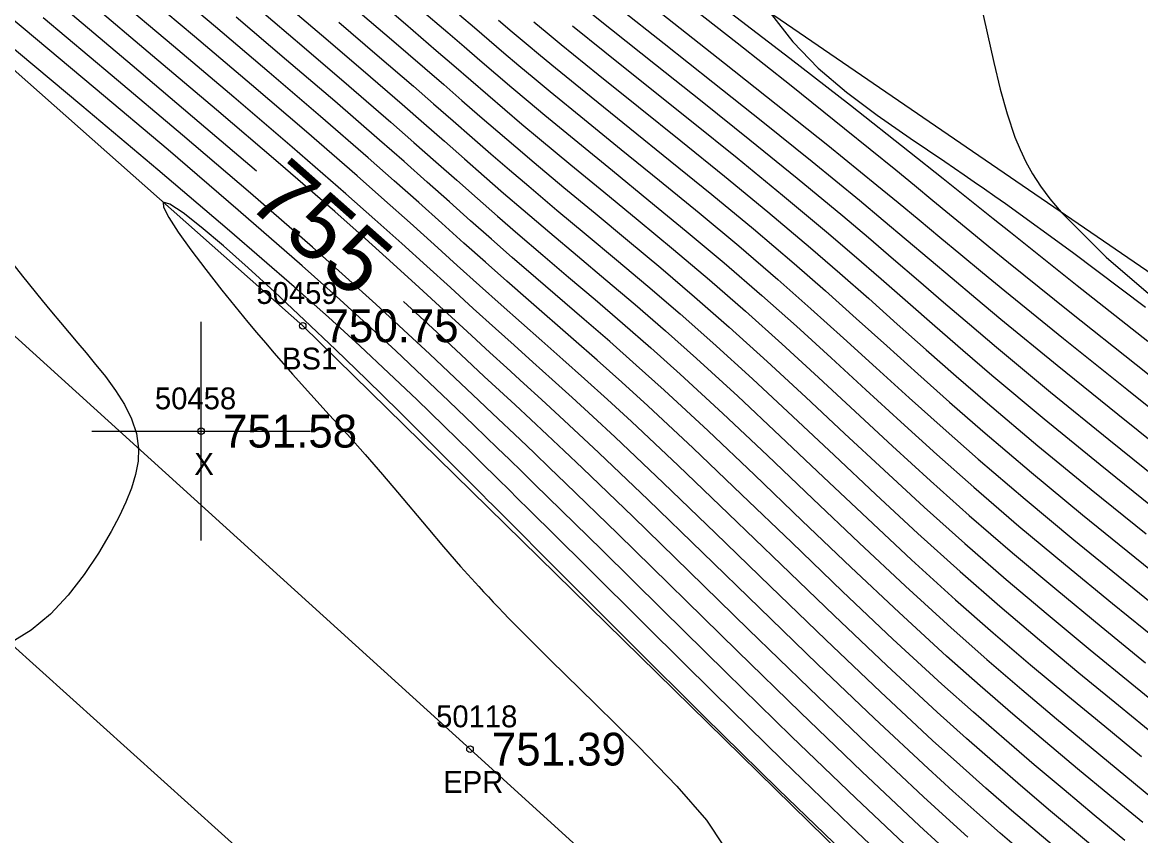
# Model space of a CAD drawing. Extents: x 1378535 to 1380697, y 997729 to 1000024.
# Drawn here: x 1379281.3 to 1379332.5, y 999317.7 to 999354.9 of the extents above; entities that cross this region are included whole.
import ezdxf

# ---------------------------------------------------------------- set-up
doc = ezdxf.new("R2010")
doc.units = 0
for name, color, linetype in [('RD_DTM_BkLn1', 7, 'Continuous'), ('RD_DTM_BkLn2', 7, 'Continuous'), ('RD_DTM_BkLn_txCode', 7, 'Continuous'), ('RD_DTM_Major1', 7, 'Continuous'), ('RD_DTM_Major1_Lbl', 7, 'Continuous'), ('RD_DTM_Minor1', 7, 'Continuous'), ('RD_EX_Misc', 7, 'Continuous'), ('RD_EX_Misc_txCode', 7, 'Continuous'), ('RD_EX_Road', 7, 'Continuous'), ('RD_EX_Road_txCode', 7, 'Continuous'), ('RD_EX_TX_Misc_ELEV', 7, 'Continuous'), ('RD_EX_TX_Road_ELEV', 7, 'Continuous'), ('RD_SMD_Locator', 7, 'Continuous')]:
    doc.layers.add(name, color=color, linetype=linetype)

msp = doc.modelspace()

# ---------------------------------------------------------------- linework, layer by layer
at = {"layer": 'RD_DTM_BkLn1'}
msp.add_lwpolyline([(1379644.889, 998995.516), (1379603.59, 999033.022), (1379560.539, 999073.024), (1379518.05, 999111.381), (1379475.069, 999150.602), (1379431.045, 999190.013), (1379385.062, 999231.968), (1379339.18, 999273.058), (1379294.588, 999314.047), (1379247.38, 999356.59), (1379201.7, 999398.205), (1379156.533, 999438.891)], dxfattribs=at)
at = {"layer": 'RD_DTM_BkLn2'}
for points in [[(1379494.504, 999194.125), (1379456.694, 999214.003), (1379436.374, 999253.04), (1379388.122, 999297.569), (1379349.799, 999331.884), (1379305.784, 999362.026), (1379275.226, 999386.673), (1379224.721, 999421.459), (1379183.395, 999457.982)], [(1379481.385, 999178.365), (1379447.274, 999202.26), (1379412.093, 999233.015), (1379364.552, 999275.831), (1379323.483, 999312.277), (1379294.141, 999341.029), (1379256.243, 999374.618), (1379213.663, 999412.855)]]:
    msp.add_lwpolyline(points, dxfattribs=at)
at = {"layer": 'RD_DTM_Major1'}
for points in [[(1379292.02, 999348.104), (1379289.409, 999350.335), (1379286.337, 999352.934), (1379283.313, 999355.481), (1379280.485, 999357.862)], [(1379295.805, 999357.451), (1379298.847, 999354.841), (1379300.252, 999353.632), (1379301.056, 999352.939), (1379301.839, 999352.262), (1379302.612, 999351.595), (1379303.386, 999350.931), (1379304.171, 999350.263), (1379304.978, 999349.583), (1379306.413, 999348.394), (1379307.923, 999347.153), (1379309.495, 999345.862), (1379311.11, 999344.521), (1379312.752, 999343.133), (1379314.404, 999341.697), (1379316.072, 999340.201), (1379317.743, 999338.667), (1379319.426, 999337.105), (1379321.131, 999335.526), (1379322.868, 999333.939), (1379324.644, 999332.352), (1379326.628, 999330.639), (1379328.649, 999328.942), (1379330.687, 999327.265), (1379332.72, 999325.611)], [(1379332.585, 999318.293), (1379331.088, 999319.534), (1379329.607, 999320.76), (1379328.132, 999321.993), (1379326.648, 999323.25), (1379325.143, 999324.551), (1379323.605, 999325.918), (1379321.44, 999327.903), (1379319.228, 999329.986), (1379317.007, 999332.105), (1379314.816, 999334.202), (1379312.693, 999336.216), (1379310.678, 999338.088), (1379309.408, 999339.234), (1379308.195, 999340.305), (1379307.029, 999341.318), (1379304.808, 999343.229), (1379303.734, 999344.158), (1379302.783, 999344.992), (1379301.828, 999345.838), (1379300.853, 999346.706), (1379299.843, 999347.604), (1379298.782, 999348.542), (1379297.656, 999349.531), (1379295.61, 999351.301), (1379293.403, 999353.19), (1379291.103, 999355.149)], [(1379313.709, 999355.373), (1379316.437, 999353.281), (1379319.207, 999351.126), (1379321.909, 999348.995), (1379323.448, 999347.77), (1379324.209, 999347.163), (1379324.973, 999346.553), (1379325.744, 999345.937), (1379326.53, 999345.31), (1379329.593, 999342.877), (1379332.816, 999340.323)], [(1379306.484, 999354.761), (1379307.968, 999353.565), (1379309.895, 999352.024), (1379311.934, 999350.395), (1379314.025, 999348.712), (1379316.106, 999347.012), (1379318.119, 999345.331), (1379319.384, 999344.248), (1379320.615, 999343.177), (1379321.838, 999342.106), (1379323.074, 999341.022), (1379324.348, 999339.916), (1379325.683, 999338.773), (1379328.08, 999336.77), (1379330.632, 999334.683), (1379333.261, 999332.562)], [(1379324.575, 999317.635), (1379323.583, 999318.528), (1379322.556, 999319.468), (1379320.016, 999321.849), (1379317.313, 999324.442), (1379314.55, 999327.126), (1379311.831, 999329.78), (1379309.259, 999332.285), (1379306.94, 999334.52), (1379306.11, 999335.307), (1379305.327, 999336.045), (1379304.58, 999336.743), (1379303.858, 999337.413), (1379303.153, 999338.067), (1379302.454, 999338.716), (1379301.381, 999339.714), (1379300.277, 999340.742), (1379299.118, 999341.812), (1379298.76, 999342.14)]]:
    msp.add_lwpolyline(points, dxfattribs=at)
at = {"layer": 'RD_DTM_Minor1'}
for points in [[(1379322.21, 999316.803), (1379319.452, 999319.408), (1379316.518, 999322.239), (1379313.524, 999325.164), (1379310.589, 999328.051), (1379307.831, 999330.771), (1379305.367, 999333.19), (1379304.755, 999333.787), (1379304.169, 999334.357), (1379303.604, 999334.904), (1379303.056, 999335.434), (1379302.519, 999335.951), (1379301.989, 999336.462), (1379300.825, 999337.581), (1379299.64, 999338.712), (1379298.406, 999339.876), (1379297.093, 999341.094), (1379295.674, 999342.387), (1379294.12, 999343.775), (1379291.195, 999346.327), (1379287.981, 999349.076), (1379284.644, 999351.894), (1379281.352, 999354.651), (1379278.271, 999357.221)], [(1379330.945, 999316.66), (1379329.645, 999317.75), (1379328.37, 999318.822), (1379327.103, 999319.897), (1379325.828, 999320.995), (1379324.527, 999322.137), (1379323.183, 999323.344), (1379320.874, 999325.482), (1379318.468, 999327.765), (1379316.032, 999330.108), (1379313.631, 999332.427), (1379311.327, 999334.635), (1379309.188, 999336.649), (1379308.085, 999337.663), (1379307.042, 999338.605), (1379306.046, 999339.493), (1379305.086, 999340.342), (1379304.149, 999341.168), (1379303.224, 999341.988), (1379302.227, 999342.88), (1379301.213, 999343.794), (1379300.164, 999344.742), (1379299.062, 999345.733), (1379297.889, 999346.779), (1379296.629, 999347.89), (1379294.311, 999349.9), (1379291.796, 999352.051), (1379289.184, 999354.269), (1379286.572, 999356.483)], [(1379331.765, 999317.476), (1379330.366, 999318.642), (1379328.989, 999319.791), (1379327.618, 999320.943), (1379326.24, 999322.121), (1379324.837, 999323.343), (1379323.395, 999324.631), (1379321.157, 999326.693), (1379318.849, 999328.876), (1379316.521, 999331.106), (1379314.224, 999333.313), (1379312.011, 999335.425), (1379309.933, 999337.368), (1379308.746, 999338.449), (1379307.617, 999339.456), (1379306.537, 999340.406), (1379304.479, 999342.198), (1379303.48, 999343.073), (1379302.506, 999343.936), (1379301.521, 999344.816), (1379300.509, 999345.723), (1379299.452, 999346.668), (1379298.335, 999347.66), (1379297.142, 999348.71), (1379294.96, 999350.6), (1379292.601, 999352.619), (1379290.145, 999354.707), (1379287.674, 999356.806)], [(1379308.952, 999356.611), (1379311.131, 999354.882), (1379313.445, 999353.053), (1379315.816, 999351.173), (1379318.168, 999349.295), (1379320.422, 999347.47), (1379321.399, 999346.667), (1379322.355, 999345.876), (1379323.306, 999345.086), (1379324.266, 999344.288), (1379325.252, 999343.472), (1379326.278, 999342.627), (1379328.962, 999340.447), (1379331.859, 999338.122), (1379334.856, 999335.727)], [(1379328.924, 999316.86), (1379327.751, 999317.855), (1379326.586, 999318.853), (1379325.413, 999319.872), (1379324.214, 999320.934), (1379322.971, 999322.057), (1379320.589, 999324.272), (1379318.086, 999326.656), (1379315.542, 999329.112), (1379313.034, 999331.542), (1379310.642, 999333.848), (1379308.442, 999335.933), (1379307.427, 999336.876), (1379306.469, 999337.752), (1379305.556, 999338.578), (1379304.676, 999339.368), (1379303.817, 999340.137), (1379302.966, 999340.902), (1379301.947, 999341.825), (1379300.904, 999342.775), (1379299.818, 999343.762), (1379298.671, 999344.799), (1379297.443, 999345.899), (1379296.116, 999347.071), (1379293.662, 999349.202), (1379290.993, 999351.484), (1379288.225, 999353.832), (1379285.473, 999356.159)], [(1379293.005, 999356.048), (1379294.999, 999354.344), (1379296.906, 999352.711), (1379298.687, 999351.173), (1379299.681, 999350.306), (1379300.63, 999349.474), (1379301.546, 999348.668), (1379302.444, 999347.881), (1379303.336, 999347.104), (1379304.237, 999346.328), (1379305.457, 999345.292), (1379306.716, 999344.232), (1379308.016, 999343.138), (1379309.357, 999341.997), (1379310.74, 999340.798), (1379312.168, 999339.529), (1379314.052, 999337.803), (1379315.993, 999335.983), (1379317.977, 999334.105), (1379319.987, 999332.205), (1379322.008, 999330.322), (1379324.023, 999328.491), (1379325.746, 999326.978), (1379327.455, 999325.518), (1379329.155, 999324.097), (1379330.848, 999322.701), (1379332.537, 999321.316)], [(1379306.461, 999356.05), (1379308.277, 999354.591), (1379310.285, 999352.991), (1379312.417, 999351.295), (1379314.605, 999349.545), (1379316.777, 999347.784), (1379318.867, 999346.056), (1379320.043, 999345.062), (1379321.187, 999344.082), (1379322.322, 999343.103), (1379323.469, 999342.114), (1379324.651, 999341.102), (1379325.889, 999340.055), (1379328.373, 999337.996), (1379331.036, 999335.832), (1379333.786, 999333.619)], [(1379327.13, 999316.891), (1379326.067, 999317.812), (1379324.995, 999318.753), (1379323.899, 999319.731), (1379322.761, 999320.766), (1379320.303, 999323.061), (1379317.702, 999325.548), (1379315.048, 999328.117), (1379312.435, 999330.659), (1379309.953, 999333.064), (1379307.694, 999335.222), (1379306.77, 999336.09), (1379305.898, 999336.898), (1379305.067, 999337.661), (1379304.267, 999338.392), (1379303.484, 999339.104), (1379302.709, 999339.812), (1379301.665, 999340.77), (1379300.592, 999341.757), (1379299.47, 999342.785), (1379298.279, 999343.869), (1379296.997, 999345.02), (1379295.605, 999346.253), (1379293.016, 999348.502), (1379290.194, 999350.914), (1379287.272, 999353.39), (1379284.383, 999355.828)], [(1379292.057, 999355.595), (1379294.203, 999353.765), (1379296.258, 999352.005), (1379298.171, 999350.352), (1379299.23, 999349.424), (1379300.235, 999348.539), (1379301.198, 999347.688), (1379302.135, 999346.86), (1379303.06, 999346.048), (1379303.986, 999345.243), (1379305.133, 999344.26), (1379306.31, 999343.26), (1379307.522, 999342.228), (1379308.775, 999341.152), (1379310.073, 999340.017), (1379311.423, 999338.808), (1379313.374, 999337.009), (1379315.406, 999335.092), (1379317.492, 999333.105), (1379319.607, 999331.096), (1379321.724, 999329.113), (1379323.815, 999327.204), (1379325.446, 999325.763), (1379327.053, 999324.382), (1379328.644, 999323.044), (1379330.227, 999321.73), (1379331.811, 999320.425), (1379333.404, 999319.111)], [(1379296.578, 999355.519), (1379298.2, 999354.129), (1379299.727, 999352.814), (1379300.593, 999352.064), (1379301.431, 999351.336), (1379302.252, 999350.623), (1379303.068, 999349.917), (1379303.891, 999349.212), (1379304.732, 999348.498), (1379306.096, 999347.359), (1379307.523, 999346.179), (1379309.002, 999344.954), (1379310.525, 999343.681), (1379312.08, 999342.356), (1379313.659, 999340.973), (1379315.401, 999339.399), (1379317.162, 999337.77), (1379318.943, 999336.105), (1379320.748, 999334.421), (1379322.579, 999332.735), (1379324.438, 999331.066), (1379326.336, 999329.416), (1379328.253, 999327.798), (1379330.176, 999326.207), (1379332.094, 999324.641), (1379333.995, 999323.095)], [(1379299.494, 999355.554), (1379300.782, 999354.448), (1379301.524, 999353.81), (1379302.253, 999353.184), (1379302.978, 999352.563), (1379303.708, 999351.941), (1379304.453, 999351.311), (1379305.224, 999350.667), (1379306.726, 999349.429), (1379308.322, 999348.128), (1379309.986, 999346.769), (1379311.695, 999345.361), (1379313.423, 999343.909), (1379315.148, 999342.422), (1379316.74, 999341.005), (1379318.321, 999339.565), (1379319.908, 999338.106), (1379321.516, 999336.63), (1379323.158, 999335.14), (1379324.851, 999333.639), (1379326.919, 999331.864), (1379329.045, 999330.088), (1379331.198, 999328.323), (1379333.348, 999326.58)], [(1379308.6, 999355.6), (1379310.69, 999353.94), (1379312.913, 999352.179), (1379315.194, 999350.365), (1379317.458, 999348.546), (1379319.628, 999346.771), (1379320.709, 999345.87), (1379321.763, 999344.983), (1379322.809, 999344.098), (1379323.866, 999343.203), (1379324.953, 999342.287), (1379326.089, 999341.339), (1379328.668, 999339.222), (1379331.446, 999336.978), (1379334.318, 999334.675)], [(1379311.589, 999355.891), (1379314.02, 999353.98), (1379316.491, 999352.02), (1379318.934, 999350.063), (1379321.282, 999348.16), (1379322.139, 999347.459), (1379322.984, 999346.766), (1379324.678, 999345.375), (1379325.549, 999344.663), (1379326.449, 999343.929), (1379329.254, 999341.668), (1379332.279, 999339.252), (1379335.404, 999336.764)], [(1379325.157, 999355.8), (1379325.766, 999353.082), (1379326.061, 999351.863), (1379326.378, 999350.727), (1379326.74, 999349.666), (1379326.972, 999349.096), (1379327.237, 999348.539), (1379327.546, 999347.983), (1379327.91, 999347.419), (1379328.341, 999346.838), (1379328.85, 999346.23), (1379330.911, 999344.174), (1379333.597, 999341.869)], [(1379323.274, 999317.317), (1379322.365, 999318.154), (1379319.731, 999320.634), (1379316.919, 999323.338), (1379314.044, 999326.139), (1379308.557, 999331.516), (1379306.171, 999333.835), (1379305.444, 999334.534), (1379304.754, 999335.194), (1379304.093, 999335.823), (1379302.829, 999337.019), (1379302.21, 999337.604), (1379301.099, 999338.654), (1379299.957, 999339.729), (1379298.761, 999340.845), (1379297.484, 999342.02), (1379296.101, 999343.273), (1379294.588, 999344.62), (1379291.747, 999347.093), (1379288.636, 999349.753), (1379285.419, 999352.472), (1379282.26, 999355.126)], [(1379301.318, 999355.261), (1379302, 999354.677), (1379302.675, 999354.1), (1379303.351, 999353.525), (1379304.036, 999352.945), (1379304.739, 999352.355), (1379305.47, 999351.749), (1379307.038, 999350.464), (1379308.718, 999349.102), (1379310.476, 999347.676), (1379312.279, 999346.2), (1379314.095, 999344.685), (1379315.891, 999343.148), (1379317.404, 999341.812), (1379318.898, 999340.466), (1379320.391, 999339.106), (1379321.902, 999337.731), (1379323.452, 999336.338), (1379325.059, 999334.924), (1379327.208, 999333.089), (1379329.44, 999331.236), (1379331.71, 999329.383), (1379333.978, 999327.55)], [(1379303.106, 999355.01), (1379303.732, 999354.48), (1379304.371, 999353.944), (1379305.03, 999353.395), (1379305.716, 999352.829), (1379307.349, 999351.499), (1379309.112, 999350.077), (1379310.963, 999348.583), (1379312.862, 999347.038), (1379314.766, 999345.461), (1379316.633, 999343.875), (1379318.066, 999342.622), (1379319.472, 999341.368), (1379320.873, 999340.107), (1379322.291, 999338.831), (1379323.748, 999337.534), (1379325.267, 999336.208), (1379327.498, 999334.316), (1379329.835, 999332.385), (1379332.224, 999330.443), (1379334.61, 999328.518)], [(1379304.714, 999354.936), (1379305.325, 999354.43), (1379305.964, 999353.906), (1379307.658, 999352.533), (1379309.504, 999351.052), (1379311.45, 999349.49), (1379313.444, 999347.875), (1379315.436, 999346.237), (1379317.375, 999344.603), (1379318.725, 999343.434), (1379320.044, 999342.272), (1379321.355, 999341.106), (1379322.681, 999339.928), (1379324.047, 999338.726), (1379325.475, 999337.491), (1379327.788, 999335.543), (1379330.232, 999333.534), (1379332.74, 999331.502)], [(1379315.532, 999355.35), (1379316.567, 999354.019), (1379317.736, 999352.822), (1379319.029, 999351.717), (1379320.433, 999350.664), (1379321.936, 999349.621), (1379323.525, 999348.547), (1379323.97, 999348.246), (1379324.42, 999347.938), (1379324.878, 999347.623), (1379325.345, 999347.299), (1379325.822, 999346.966), (1379326.309, 999346.622), (1379329.376, 999344.397), (1379332.708, 999341.888)], [(1379295.791, 999354.929), (1379297.553, 999353.419), (1379299.206, 999351.994), (1379300.135, 999351.186), (1379301.028, 999350.406), (1379301.897, 999349.647), (1379302.754, 999348.9), (1379303.613, 999348.159), (1379304.485, 999347.413), (1379305.778, 999346.325), (1379307.12, 999345.205), (1379308.509, 999344.046), (1379309.94, 999342.84), (1379311.41, 999341.577), (1379312.914, 999340.251), (1379314.728, 999338.6), (1379316.579, 999336.876), (1379318.46, 999335.105), (1379320.367, 999333.314), (1379322.293, 999331.529), (1379324.231, 999329.778), (1379326.042, 999328.196), (1379327.855, 999326.657), (1379329.666, 999325.151), (1379331.471, 999323.671), (1379333.265, 999322.206)], [(1379322.151, 999315.358), (1379319.206, 999318.148), (1379316.109, 999321.142), (1379312.975, 999324.215), (1379309.916, 999327.24), (1379307.046, 999330.089), (1379304.479, 999332.637), (1379304.01, 999333.101), (1379303.556, 999333.55), (1379303.115, 999333.985), (1379302.261, 999334.826), (1379301.844, 999335.236), (1379300.601, 999336.451), (1379299.361, 999337.651), (1379298.09, 999338.862), (1379296.754, 999340.109), (1379295.319, 999341.418), (1379293.752, 999342.815), (1379290.798, 999345.378), (1379287.514, 999348.168), (1379284.032, 999351.093), (1379280.484, 999354.064)], [(1379319.297, 999316.55), (1379315.907, 999319.824), (1379312.517, 999323.152), (1379309.2, 999326.447), (1379306.03, 999329.618), (1379303.08, 999332.578), (1379302.842, 999332.817), (1379302.605, 999333.054), (1379302.371, 999333.289), (1379302.139, 999333.522), (1379301.908, 999333.753), (1379301.679, 999333.983), (1379300.082, 999335.579), (1379298.55, 999337.101), (1379297.071, 999338.556), (1379295.635, 999339.951), (1379294.23, 999341.292), (1379292.845, 999342.585), (1379291.647, 999343.678), (1379290.513, 999344.683), (1379289.5, 999345.543), (1379288.666, 999346.201), (1379288.067, 999346.6), (1379287.761, 999346.684), (1379287.768, 999346.459), (1379288.011, 999345.986), (1379288.447, 999345.317), (1379289.028, 999344.505), (1379289.71, 999343.6), (1379290.448, 999342.656), (1379290.84, 999342.165), (1379291.235, 999341.678), (1379291.632, 999341.195), (1379292.031, 999340.717), (1379292.432, 999340.243), (1379292.836, 999339.775), (1379293.676, 999338.819), (1379294.518, 999337.883), (1379295.357, 999336.96), (1379296.187, 999336.047), (1379297.003, 999335.138), (1379297.8, 999334.229), (1379298.485, 999333.422), (1379299.865, 999331.77), (1379300.591, 999330.911), (1379301.364, 999330.021), (1379302.2, 999329.093), (1379302.417, 999328.859), (1379302.639, 999328.621), (1379302.866, 999328.38), (1379303.098, 999328.136), (1379303.335, 999327.889), (1379303.578, 999327.638), (1379305.489, 999325.723), (1379307.524, 999323.73), (1379309.508, 999321.772), (1379311.264, 999319.961), (1379312.619, 999318.41), (1379313.398, 999317.233)], [(1379280.366, 999344.509), (1379281.318, 999343.299), (1379282.22, 999342.183), (1379282.645, 999341.671), (1379283.058, 999341.178), (1379283.459, 999340.702), (1379283.849, 999340.239), (1379284.229, 999339.786), (1379284.599, 999339.339), (1379285.109, 999338.703), (1379285.578, 999338.067), (1379285.985, 999337.426), (1379286.31, 999336.774), (1379286.532, 999336.106), (1379286.63, 999335.415), (1379286.607, 999334.827), (1379286.496, 999334.22), (1379286.308, 999333.595), (1379286.052, 999332.953), (1379285.74, 999332.295), (1379285.38, 999331.62), (1379284.796, 999330.629), (1379284.136, 999329.643), (1379283.402, 999328.7), (1379282.594, 999327.839), (1379281.712, 999327.097), (1379280.757, 999326.511)]]:
    msp.add_lwpolyline(points, dxfattribs=at)
at = {"layer": 'RD_EX_Misc'}
for p, q in [((1379289.496, 999331.207), (1379289.496, 999341.207)), ((1379284.496, 999336.207), (1379294.496, 999336.207))]:
    msp.add_line(p, q, dxfattribs=at)
at = {"layer": 'RD_EX_Road'}
msp.add_lwpolyline([(1379652.216, 999003.544), (1379610.671, 999040.913), (1379567.405, 999079.792), (1379524.774, 999119.811), (1379481.793, 999158.312), (1379438.693, 999197.69), (1379392.81, 999238.626), (1379346.749, 999280.784), (1379301.799, 999321.656), (1379254.546, 999364.519), (1379209.475, 999405.54), (1379163.997, 999446.485)], dxfattribs=at)
at = {"layer": 'RD_SMD_Locator'}
for centre in [(1379294.141, 999341.029), (1379289.496, 999336.207), (1379301.799, 999321.656)]:
    msp.add_circle(centre, 0.15, dxfattribs=at)

# ---------------------------------------------------------------- texts
at = {"layer": 'RD_DTM_BkLn_txCode'}
for s, p in [('50459', (1379292.023, 999342.029)), ('BS1', (1379293.196, 999339.029))]:
    msp.add_text(s, height=1, dxfattribs=at).set_placement(p)
at = {"layer": 'RD_DTM_Major1_Lbl'}
msp.add_text('755', height=3, rotation=318.4963, dxfattribs=at).set_placement((1379291.502, 999346.611))
at = {"layer": 'RD_EX_Misc_txCode'}
for s, p in [('50458', (1379287.378, 999337.207)), ('X', (1379289.181, 999334.207))]:
    msp.add_text(s, height=1, dxfattribs=at).set_placement(p)
at = {"layer": 'RD_EX_Road_txCode'}
for s, p in [('50118', (1379300.248, 999322.656)), ('EPR', (1379300.571, 999319.656))]:
    msp.add_text(s, height=1, dxfattribs=at).set_placement(p)
at = {"layer": 'RD_EX_TX_Misc_ELEV'}
for s, p in [('750.75', (1379295.141, 999340.279)), ('751.58', (1379290.496, 999335.457))]:
    msp.add_text(s, height=1.5, dxfattribs=at).set_placement(p)
at = {"layer": 'RD_EX_TX_Road_ELEV'}
msp.add_text('751.39', height=1.5, dxfattribs=at).set_placement((1379302.799, 999320.906))

doc.saveas('drawing.dxf')
